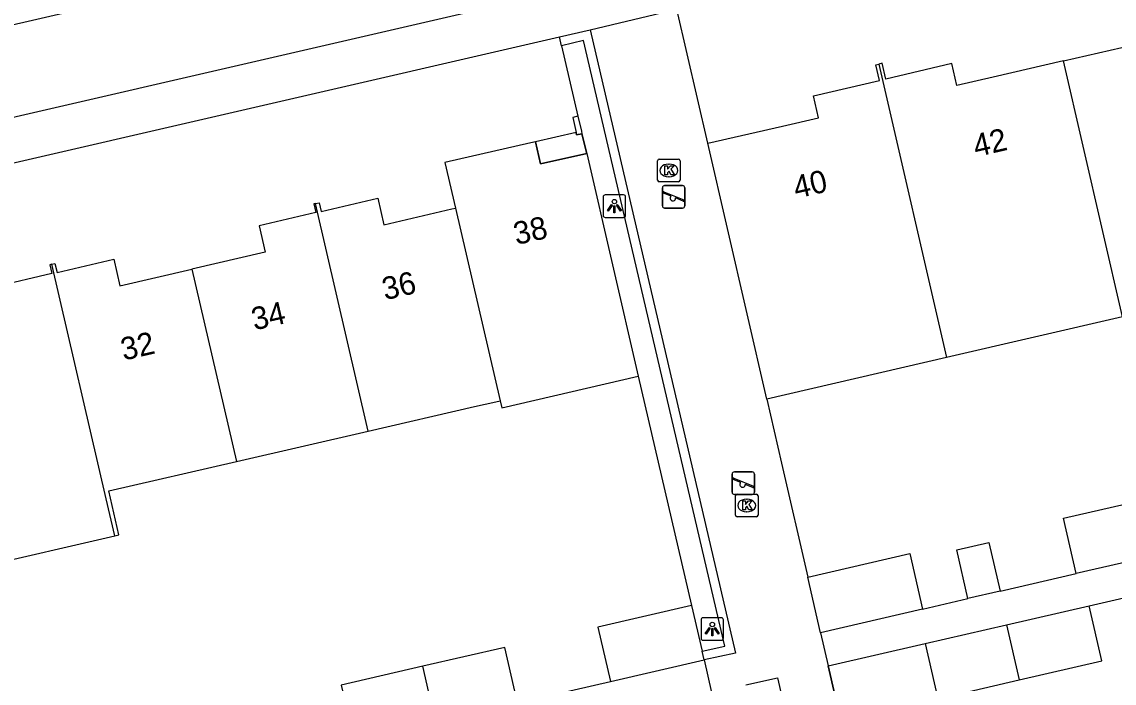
# Model space of a CAD drawing. Extents: x 156414 to 157775, y 382335 to 383765.
# Drawn here: x 156686.48 to 156734.92, y 383406.21 to 383435.53 of the extents above; entities that cross this region are included whole.
import ezdxf

# ---------------------------------------------------------------- set-up
doc = ezdxf.new("R2010")
doc.units = 0
for name, color, linetype in [('IMGEO_Groenvoorziening', 7, 'Continuous'), ('IMGEO_Kolk', 7, 'Continuous'), ('IMGEO_Lichtpunt', 7, 'Continuous'), ('IMGEO_Muur', 7, 'Continuous'), ('IMGEO_Pand', 7, 'Continuous'), ('IMGEO_Pand_nummerreeks', 7, 'Continuous'), ('IMGEO_Pand_overbouw', 7, 'Continuous'), ('IMGEO_Rijbaan_lokaal_gesloten', 7, 'Continuous'), ('IMGEO_Speelvoorziening', 7, 'Continuous'), ('IMGEO_Voetpad_open', 7, 'Continuous')]:
    doc.layers.add(name, color=color, linetype=linetype)

msp = doc.modelspace()

# ---------------------------------------------------------------- linework, layer by layer
at = {"layer": 'IMGEO_Groenvoorziening'}
for points in [[(156710.414, 383434.472), (156711.142, 383431.347)], [(156711.316, 383430.57), (156711.527, 383429.695)], [(156713.817, 383419.821), (156716.173, 383409.661)]]:
    msp.add_lwpolyline(points, dxfattribs=at)
at = {"layer": 'IMGEO_Kolk'}
for p, q in [((156714.671, 383428.517), (156714.671, 383429.369)), ((156714.746, 383429.443), (156715.598, 383429.443)), ((156715.159, 383429.223), (156715.184, 383429.223)), ((156715.672, 383429.369), (156715.672, 383428.517)), ((156715.598, 383428.443), (156714.746, 383428.443)), ((156715.182, 383428.663), (156715.157, 383428.663)), ((156718.125, 383413.664), (156718.125, 383414.516)), ((156718.2, 383414.59), (156719.052, 383414.59)), ((156718.613, 383414.37), (156718.638, 383414.37)), ((156719.126, 383414.516), (156719.126, 383413.664)), ((156718.636, 383413.81), (156718.611, 383413.81)), ((156719.052, 383413.59), (156718.2, 383413.59))]:
    msp.add_line(p, q, dxfattribs=at)
for points in [[(156714.671, 383428.517), (156714.671, 383429.369)], [(156714.746, 383429.443), (156715.598, 383429.443)], [(156715.672, 383429.369), (156715.672, 383428.517)], [(156714.992, 383429.143), (156715.115, 383429.143), (156715.115, 383428.992), (156715.245, 383429.143), (156715.409, 383429.143), (156715.263, 383428.992), (156715.416, 383428.743), (156715.264, 383428.743), (156715.179, 383428.907), (156715.115, 383428.84), (156715.115, 383428.743), (156714.992, 383428.743), (156714.992, 383429.143)], [(156715.598, 383428.443), (156714.746, 383428.443)], [(156718.125, 383413.664), (156718.125, 383414.516)], [(156718.2, 383414.59), (156719.052, 383414.59)], [(156718.446, 383414.29), (156718.569, 383414.29), (156718.569, 383414.139), (156718.699, 383414.29), (156718.863, 383414.29), (156718.717, 383414.139), (156718.87, 383413.89), (156718.718, 383413.89), (156718.633, 383414.054), (156718.569, 383413.987), (156718.569, 383413.89), (156718.446, 383413.89), (156718.446, 383414.29)], [(156719.126, 383414.516), (156719.126, 383413.664)], [(156719.052, 383413.59), (156718.2, 383413.59)]]:
    msp.add_lwpolyline(points, dxfattribs=at)
for centre, start, end in [((156714.748, 383429.367), 91.552, 178.448), ((156714.748, 383429.367), 91.552, 178.448), ((156715.596, 383429.367), 1.552, 88.448), ((156715.596, 383429.367), 1.552, 88.448), ((156714.748, 383428.519), 181.552, 268.448), ((156714.748, 383428.519), 181.552, 268.448), ((156715.596, 383428.519), 271.552, 358.448), ((156715.596, 383428.519), 271.552, 358.448), ((156718.202, 383414.514), 91.552, 178.448), ((156718.202, 383414.514), 91.552, 178.448), ((156719.05, 383414.514), 1.552, 88.448), ((156719.05, 383414.514), 1.552, 88.448), ((156718.202, 383413.666), 181.552, 268.448), ((156718.202, 383413.666), 181.552, 268.448), ((156719.05, 383413.666), 271.552, 358.448), ((156719.05, 383413.666), 271.552, 358.448)]:
    msp.add_arc(centre, 0.0765, start, end, dxfattribs=at)
for centre, major_axis, ratio, start_param, end_param in [((156715.158, 383428.943), (-0.387, 0.002), 0.722429, 4.712389, 7.853982), ((156715.183, 383428.943), (-0.39, 0.002), 0.717154, 1.570796, 4.712389), ((156718.612, 383414.09), (-0.387, 0.002), 0.722429, 4.712389, 7.853982), ((156718.637, 383414.09), (-0.39, 0.002), 0.717154, 1.570796, 4.712389)]:
    msp.add_ellipse(centre, major_axis=major_axis, ratio=ratio, start_param=start_param, end_param=end_param, dxfattribs=at)
at = {"layer": 'IMGEO_Lichtpunt'}
for p, q in [((156712.258, 383427.764), (156712.258, 383426.957)), ((156712.258, 383427.764), (156712.258, 383426.957)), ((156713.16, 383427.859), (156712.352, 383427.859)), ((156713.16, 383427.859), (156712.352, 383427.859)), ((156713.254, 383426.957), (156713.254, 383427.764)), ((156713.254, 383426.957), (156713.254, 383427.764)), ((156712.352, 383426.863), (156713.16, 383426.863)), ((156712.352, 383426.863), (156713.16, 383426.863)), ((156716.597, 383409.018), (156716.597, 383408.211)), ((156716.597, 383409.018), (156716.597, 383408.211)), ((156717.499, 383409.113), (156716.691, 383409.113)), ((156717.499, 383409.113), (156716.691, 383409.113)), ((156717.593, 383408.211), (156717.593, 383409.018)), ((156717.593, 383408.211), (156717.593, 383409.018)), ((156716.691, 383408.117), (156717.499, 383408.117)), ((156716.691, 383408.117), (156717.499, 383408.117))]:
    msp.add_line(p, q, dxfattribs=at)
for points in [[(156712.632, 383427.428), (156712.671, 383427.4), (156712.483, 383427.138), (156712.445, 383427.165), (156712.632, 383427.428)], [(156712.734, 383427.38), (156712.781, 383427.38), (156712.781, 383427.058), (156712.734, 383427.058), (156712.734, 383427.38)], [(156712.844, 383427.4), (156712.882, 383427.427), (156713.069, 383427.165), (156713.03, 383427.137), (156712.844, 383427.4)], [(156716.971, 383408.682), (156717.01, 383408.654), (156716.822, 383408.392), (156716.784, 383408.419), (156716.971, 383408.682)], [(156717.073, 383408.634), (156717.12, 383408.634), (156717.12, 383408.312), (156717.073, 383408.312), (156717.073, 383408.634)], [(156717.183, 383408.654), (156717.221, 383408.681), (156717.408, 383408.419), (156717.369, 383408.391), (156717.183, 383408.654)]]:
    msp.add_lwpolyline(points, dxfattribs=at)
for centre in [(156712.757, 383427.562), (156717.096, 383408.816)]:
    msp.add_circle(centre, 0.0994, dxfattribs=at)
for centre, start, end in [((156712.352, 383427.764), 90, 180), ((156712.352, 383427.764), 90, 180), ((156713.16, 383427.764), 0, 90), ((156713.16, 383427.764), 0, 90), ((156712.352, 383426.957), 180, 270), ((156712.352, 383426.957), 180, 270), ((156713.16, 383426.957), 270, 0), ((156713.16, 383426.957), 270, 360), ((156716.691, 383409.018), 90, 180), ((156716.691, 383409.018), 90, 180), ((156717.499, 383409.018), 0, 90), ((156717.499, 383409.018), 0, 90), ((156716.691, 383408.211), 180, 270), ((156716.691, 383408.211), 180, 270), ((156717.499, 383408.211), 270, 0), ((156717.499, 383408.211), 270, 360)]:
    msp.add_arc(centre, 0.0946, start, end, dxfattribs=at)
at = {"layer": 'IMGEO_Muur'}
for points in [[(156710.323, 383434.861), (156711.687, 383435.176)], [(156711.687, 383435.176), (156718.129, 383407.543), (156716.733, 383407.243)], [(156710.414, 383434.472), (156710.323, 383434.861)], [(156716.643, 383407.633), (156717.647, 383407.849), (156711.388, 383434.697), (156710.414, 383434.472)], [(156719.512, 383418.8), (156720.167, 383415.962)], [(156720.167, 383415.962), (156721.332, 383410.914)], [(156722.238, 383406.983), (156725.239, 383393.93)], [(156718.581, 383406.146), (156719.982, 383406.455), (156726.067, 383379.96)]]:
    msp.add_lwpolyline(points, dxfattribs=at)
at = {"layer": 'IMGEO_Pand'}
for points in [[(156732.667, 383433.797), (156735.775, 383434.515), (156737.386, 383434.888), (156737.161, 383435.863), (156740.1, 383436.531), (156739.944, 383437.219), (156740.071, 383437.248)], [(156716.894, 383430.147), (156720.205, 383430.906), (156721.814, 383431.275), (156721.587, 383432.249), (156724.516, 383432.932), (156724.354, 383433.63), (156724.477, 383433.659)], [(156732.667, 383433.797), (156729.553, 383433.077), (156727.946, 383432.705), (156727.719, 383433.679), (156724.789, 383432.996), (156724.626, 383433.693), (156724.477, 383433.659)], [(156724.477, 383433.659), (156727.488, 383420.649)], [(156735.289, 383422.457), (156732.667, 383433.797)], [(156711.142, 383431.347), (156710.908, 383431.295), (156711.058, 383430.626), (156711.082, 383430.518), (156711.316, 383430.57)], [(156711.142, 383431.347), (156711.291, 383430.68), (156711.316, 383430.57)], [(156711.527, 383429.695), (156709.476, 383429.236), (156709.252, 383430.211), (156709.049, 383430.164), (156705.243, 383429.29), (156705.71, 383427.274)], [(156719.512, 383418.8), (156716.894, 383430.147)], [(156711.527, 383429.695), (156713.817, 383419.821)], [(156699.507, 383427.477), (156699.66, 383427.512), (156699.749, 383427.125), (156702.266, 383427.708), (156702.537, 383426.539), (156705.547, 383427.236), (156705.71, 383427.274)], [(156699.507, 383427.477), (156699.426, 383427.459), (156699.515, 383427.071), (156696.998, 383426.488), (156697.269, 383425.319), (156694.016, 383424.569)], [(156701.842, 383417.387), (156699.507, 383427.477)], [(156705.71, 383427.274), (156707.688, 383418.735)], [(156687.807, 383424.782), (156687.95, 383424.815), (156688.041, 383424.422), (156690.557, 383425.003), (156690.827, 383423.834), (156694.016, 383424.569)], [(156687.807, 383424.782), (156687.723, 383424.763), (156687.814, 383424.369), (156685.296, 383423.787), (156685.566, 383422.618), (156682.162, 383421.829), (156682.555, 383420.134), (156682.438, 383420.107), (156679.562, 383419.446)], [(156690.598, 383412.742), (156690.221, 383414.379), (156687.807, 383424.782)], [(156694.016, 383424.569), (156695.996, 383416.039)], [(156735.289, 383422.457), (156727.488, 383420.649)], [(156727.488, 383420.649), (156719.512, 383418.8)], [(156707.688, 383418.735), (156707.76, 383418.423), (156713.817, 383419.821)], [(156701.842, 383417.387), (156706.556, 383418.474), (156707.503, 383418.692), (156707.688, 383418.735)], [(156695.996, 383416.039), (156701.842, 383417.387)], [(156690.598, 383412.742), (156690.784, 383412.785), (156690.335, 383414.734), (156695.996, 383416.039)], [(156733.231, 383411.068), (156732.666, 383413.523), (156737.009, 383414.522)], [(156681.137, 383412.613), (156684.128, 383413.303), (156684.577, 383411.354), (156690.598, 383412.742)], [(156728.435, 383409.969), (156727.94, 383412.121), (156729.365, 383412.449), (156729.86, 383410.297)], [(156721.332, 383410.914), (156725.856, 383411.955), (156726.423, 383409.491)], [(156737.576, 383412.068), (156733.231, 383411.068)], [(156721.901, 383408.448), (156721.332, 383410.914)], [(156729.86, 383410.297), (156728.435, 383409.969)], [(156716.173, 383409.661), (156712.026, 383408.701), (156712.586, 383406.282)], [(156716.173, 383409.661), (156716.643, 383407.633)], [(156726.423, 383409.491), (156721.901, 383408.448)], [(156730.142, 383408.8), (156733.815, 383409.644)], [(156730.709, 383406.355), (156734.377, 383407.198), (156733.815, 383409.644)], [(156726.536, 383407.971), (156730.142, 383408.8)], [(156730.142, 383408.8), (156730.709, 383406.355)], [(156726.536, 383407.971), (156727.098, 383405.525), (156730.709, 383406.355)], [(156708.463, 383405.343), (156707.897, 383407.799), (156704.255, 383406.96)], [(156716.733, 383407.243), (156716.643, 383407.633)], [(156704.255, 383406.96), (156700.647, 383406.129), (156701.213, 383403.674)], [(156704.823, 383404.505), (156704.255, 383406.96)], [(156712.586, 383406.282), (156716.733, 383407.243)]]:
    msp.add_lwpolyline(points, dxfattribs=at)
at = {"layer": 'IMGEO_Pand_overbouw'}
msp.add_lwpolyline([(156711.316, 383430.57), (156711.082, 383430.518), (156711.058, 383430.626), (156709.252, 383430.211), (156709.476, 383429.236), (156711.527, 383429.695)], close=True, dxfattribs=at)
at = {"layer": 'IMGEO_Rijbaan_lokaal_gesloten'}
for points in [[(156787.899, 383458.888), (156786.004, 383458.45), (156765.894, 383453.805), (156714.231, 383441.888), (156682.439, 383434.549)], [(156683.333, 383430.671), (156766.841, 383449.96), (156786.899, 383454.529)]]:
    msp.add_lwpolyline(points, dxfattribs=at)
at = {"layer": 'IMGEO_Speelvoorziening'}
for p, q in [((156714.984, 383428.275), (156715.774, 383428.275)), ((156715.774, 383428.275), (156714.984, 383428.275)), ((156714.884, 383427.375), (156714.884, 383428.175)), ((156714.884, 383428.175), (156714.884, 383427.375)), ((156715.267, 383427.803), (156714.928, 383427.94)), ((156714.953, 383428), (156715.829, 383427.647)), ((156715.805, 383427.587), (156715.465, 383427.724)), ((156715.874, 383428.175), (156715.874, 383427.375)), ((156715.874, 383427.375), (156715.874, 383428.175)), ((156715.774, 383427.275), (156714.984, 383427.275)), ((156714.984, 383427.275), (156715.774, 383427.275)), ((156717.977, 383414.677), (156717.977, 383415.477)), ((156717.977, 383415.477), (156717.977, 383414.677)), ((156718.36, 383415.105), (156718.021, 383415.242)), ((156718.046, 383415.302), (156718.922, 383414.949)), ((156718.077, 383415.577), (156718.867, 383415.577)), ((156718.867, 383415.577), (156718.077, 383415.577)), ((156718.967, 383415.477), (156718.967, 383414.677)), ((156718.967, 383414.677), (156718.967, 383415.477)), ((156718.898, 383414.889), (156718.558, 383415.026)), ((156718.867, 383414.577), (156718.077, 383414.577)), ((156718.077, 383414.577), (156718.867, 383414.577))]:
    msp.add_line(p, q, dxfattribs=at)
for centre, radius, start, end in [((156714.984, 383428.175), 0.1, 90, 180), ((156714.984, 383428.175), 0.1, 90, 180), ((156715.774, 383428.175), 0.1, 0, 90), ((156715.774, 383428.175), 0.1, 360, 90), ((156714.941, 383427.97), 0.0327, 68.078, 248.078), ((156715.346, 383427.713), 0.12, 130.9928, 5.1632), ((156714.984, 383427.375), 0.1, 180, 270), ((156714.984, 383427.375), 0.1, 180, 270), ((156715.774, 383427.375), 0.1, 270, 0), ((156715.774, 383427.375), 0.1, 270, 0), ((156715.817, 383427.617), 0.0327, 248.078, 68.078), ((156718.077, 383415.477), 0.1, 90, 180), ((156718.077, 383415.477), 0.1, 90, 180), ((156718.034, 383415.272), 0.0327, 68.078, 248.078), ((156718.867, 383415.477), 0.1, 0, 90), ((156718.867, 383415.477), 0.1, 360, 90), ((156718.077, 383414.677), 0.1, 180, 270), ((156718.077, 383414.677), 0.1, 180, 270), ((156718.439, 383415.015), 0.12, 130.9928, 5.1632), ((156718.867, 383414.677), 0.1, 270, 0), ((156718.867, 383414.677), 0.1, 270, 0), ((156718.91, 383414.919), 0.0327, 248.078, 68.078)]:
    msp.add_arc(centre, radius, start, end, dxfattribs=at)
at = {"layer": 'IMGEO_Voetpad_open'}
for points in [[(156711.687, 383435.176), (156715.522, 383436.085)], [(156716.894, 383430.147), (156715.522, 383436.085)], [(156645.169, 383419.831), (156657.234, 383422.62), (156710.323, 383434.861)], [(156719.512, 383418.8), (156720.167, 383415.962), (156721.332, 383410.914)], [(156729.86, 383410.297), (156733.231, 383411.068)], [(156733.815, 383409.644), (156737.069, 383410.392)], [(156726.423, 383409.491), (156728.435, 383409.969)], [(156721.901, 383408.448), (156722.238, 383406.983)], [(156722.238, 383406.983), (156726.536, 383407.971)], [(156716.733, 383407.243), (156717.061, 383405.8)], [(156728.332, 383380.474), (156725.239, 383393.93), (156722.238, 383406.983)], [(156708.463, 383405.343), (156712.586, 383406.282)]]:
    msp.add_lwpolyline(points, dxfattribs=at)

# ---------------------------------------------------------------- texts
at = {"layer": 'IMGEO_Pand_nummerreeks'}
for s, rotation, p in [('42', 13.006, (156728.792, 383429.529)), ('40', 13.006, (156720.819, 383427.687)), ('38', 12.6165, (156708.408, 383425.635)), ('36', 13.0061, (156702.584, 383423.185)), ('34', 13.0061, (156696.792, 383421.847)), ('32', 13.0084, (156690.995, 383420.508))]:
    msp.add_text(s, height=1, rotation=rotation, dxfattribs=at).set_placement(p)

doc.saveas('drawing.dxf')
